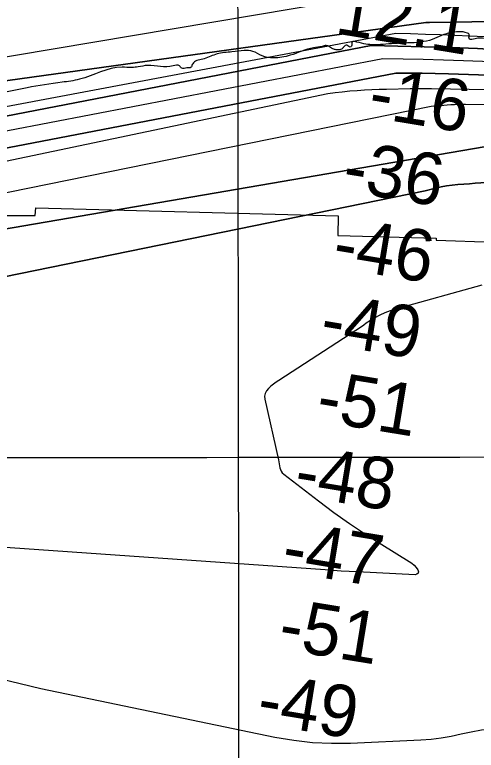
# Model space of a CAD drawing. Extents: x 3297753 to 3335611, y 652252 to 677623.
# Drawn here: x 3327856 to 3328455, y 672429 to 673384 of the extents above; entities that cross this region are included whole.
import ezdxf

# ---------------------------------------------------------------- set-up
doc = ezdxf.new("R2010")
doc.units = 0
for name, color, linetype in [('V-CHAN-NAID', 7, 'Continuous'), ('V-GRID-MAJR', 7, 'Continuous'), ('V-RIVR-EDGE', 7, 'Continuous'), ('V-RIVR-RANG', 7, 'Continuous'), ('V-RRAP-RVMT', 7, 'Continuous'), ('V-TOPO-DPTH', 7, 'Continuous'), ('V-TOPO-MAJR', 7, 'Continuous'), ('V-TOPO-MINR', 7, 'Continuous'), ('V-TOPO-WATR', 7, 'Continuous')]:
    doc.layers.add(name, color=color, linetype=linetype)

msp = doc.modelspace()

# ---------------------------------------------------------------- linework, layer by layer
at = {"layer": 'V-GRID-MAJR'}
for points in [[(3328166.32, 657657.38), (3328162.35, 660686.16), (3328154.42, 666747.58), (3328146.48, 672809.02), (3328142.51, 675841.66)], [(3301861.41, 672784.17), (3307118.42, 672787.61), (3312375.44, 672791.81), (3317632.45, 672796.78), (3322889.47, 672802.52), (3328146.48, 672809.02), (3333403.5, 672816.28)]]:
    msp.add_spline(points, degree=3, dxfattribs=at)
at = {"layer": 'V-RIVR-EDGE'}
msp.add_spline([(3333404.46, 672151.66), (3333402.46, 672152.3), (3333395.88, 672157.35), (3333385.45, 672170.57), (3333376.18, 672186.1), (3333371.14, 672188.05), (3333344.41, 672200.14), (3333332.01, 672204.44), (3333331.63, 672206.76), (3333330.86, 672209.09), (3333309.55, 672215.74), (3333291.34, 672223.93), (3333282.43, 672228.99), (3333277.41, 672235.98), (3333273.93, 672239.48), (3333266.56, 672239.89), (3333258.82, 672243.79), (3333251.85, 672249.62), (3333239.08, 672261.67), (3333232.51, 672271.38), (3333221.29, 672281.88), (3333206.59, 672297.43), (3333195.37, 672307.54), (3333174.47, 672321.55), (3333138.46, 672343.75), (3333100.88, 672361.29), (3333050.5, 672374.6), (3333011.36, 672384.01), (3332994.68, 672384.82), (3332965.22, 672387.22), (3332964.44, 672385.67), (3332965.2, 672382.57), (3332970.24, 672379.45), (3332970.62, 672377.51), (3332962.48, 672377.15), (3332958.6, 672376.38), (3332953.93, 672372.9), (3332948.12, 672373.3), (3332928.35, 672378.39), (3332915.17, 672380.75), (3332903.94, 672388.15), (3332899.69, 672392.43), (3332895.82, 672393.99), (3332893.87, 672392.05), (3332889.6, 672388.19), (3332888.04, 672386.64), (3332884.94, 672387.81), (3332882.23, 672390.92), (3332875.65, 672392.87), (3332865.17, 672390.96), (3332860.51, 672389.81), (3332850.05, 672393.71), (3332835.33, 672399.57), (3332830.29, 672400.74), (3332818.27, 672400), (3332813.62, 672400.78), (3332806.65, 672405.07), (3332803.55, 672408.56), (3332794.64, 672411.69), (3332787.66, 672410.93), (3332771.36, 672405.93), (3332758.56, 672402.86), (3332757.4, 672405.19), (3332756.63, 672407.9), (3332750.03, 672407.15), (3332747.31, 672404.83), (3332746.52, 672399.01), (3332744.19, 672397.85), (3332730.24, 672399.83), (3332725.59, 672403.72), (3332724.82, 672406.04), (3332720.17, 672407.61), (3332709.71, 672411.51), (3332698.1, 672420.85), (3332690.36, 672428.23), (3332685.33, 672430.19), (3332676.41, 672431.37), (3332671.38, 672433.71), (3332665.57, 672438.38), (3332658.98, 672439.95), (3332648.91, 672445.4), (3332634.57, 672449.31), (3332625.28, 672455.15), (3332608.24, 672466.44), (3332593.54, 672479.66), (3332572.63, 672493.29), (3332563.73, 672499.52), (3332555.97, 672498.37), (3332550.93, 672500.71), (3332545.13, 672506.93), (3332542.81, 672508.49), (3332533.5, 672509.28), (3332528.08, 672509.3), (3332519.93, 672508.93), (3332511.01, 672509.73), (3332502.88, 672514.4), (3332496.69, 672519.07), (3332490.9, 672529.17), (3332486.24, 672530.34), (3332463.77, 672535.83), (3332446.72, 672541.3), (3332432, 672551.03), (3332419.21, 672554.16), (3332412.25, 672560.39), (3332409.54, 672563.5), (3332406.06, 672565.06), (3332394.82, 672568.19), (3332362.25, 672570.59), (3332336.67, 672578.02), (3332302.17, 672584.32), (3332293.26, 672586.66), (3332291.71, 672587.06), (3332291.31, 672583.95), (3332300.21, 672576.56), (3332326.56, 672565.25), (3332326.94, 672562.15), (3332323.05, 672560.61), (3332299.04, 672570.75), (3332293.61, 672570.76), (3332284.3, 672570.79), (3332273.82, 672566.55), (3332268.39, 672566.17), (3332262.97, 672569.68), (3332259.48, 672570.46), (3332244.74, 672570.11), (3332224.21, 672577.92), (3332207.15, 672581.45), (3332203.67, 672584.17), (3332198.24, 672584.96), (3332181.95, 672584.61), (3332174.98, 672588.9), (3332166.85, 672593.18), (3332162.97, 672593.19), (3332151.33, 672590.12), (3332147.45, 672590.51), (3332142.81, 672594.02), (3332140.11, 672599.06), (3332133.91, 672601.41), (3332121.11, 672602.6), (3332109.48, 672603.02), (3332100.57, 672605.75), (3332097.48, 672611.58), (3332095.55, 672614.3), (3332085.48, 672620.53), (3332077.73, 672622.87), (3332070.36, 672624.06), (3332064.56, 672628.72), (3332057.2, 672633.78), (3332054.11, 672635.73), (3332049.84, 672635.74), (3332046.34, 672633.04), (3332033.16, 672636.17), (3332026.6, 672645.49), (3332021.56, 672649.38), (3332011.49, 672652.51), (3331983.2, 672659.17), (3331967.69, 672663.09), (3331958.01, 672668.93), (3331944.07, 672676.72), (3331937.49, 672681.39), (3331930.9, 672683.74), (3331921.6, 672687.64), (3331917.33, 672683.77), (3331914.23, 672683.78), (3331908.42, 672686.12), (3331904.93, 672688.84), (3331904.94, 672691.17), (3331904.95, 672695.05), (3331901.46, 672696.22), (3331885.95, 672698.58), (3331855.35, 672711.46), (3331846.05, 672715.36), (3331842.18, 672716.53), (3331839.85, 672714.98), (3331837.9, 672712.66), (3331832.86, 672712.29), (3331822.4, 672716.58), (3331803.04, 672729.81), (3331797.24, 672735.26), (3331796.86, 672739.91), (3331794.93, 672744.57), (3331790.29, 672750.01), (3331783.33, 672758.56), (3331769.4, 672770.23), (3331740.76, 672793.57), (3331727.22, 672806.78), (3331708.25, 672818.47), (3331691.21, 672829.75), (3331669.14, 672842.99), (3331655.19, 672848.07), (3331648.22, 672852.74), (3331642.81, 672857.41), (3331628.1, 672868.69), (3331623.45, 672872.19), (3331616.48, 672877.25), (3331608.73, 672879.6), (3331585.87, 672884.31), (3331561.44, 672886.31), (3331552.53, 672890.98), (3331528.51, 672898.8), (3331477.36, 672917.15), (3331432.81, 672935.1), (3331362.29, 672959.32), (3331327.03, 672972.2), (3331295.65, 672983.53), (3331246.45, 673006.14), (3331223.98, 673014.73), (3331196.86, 673024.49), (3331163.13, 673030.39), (3331113.52, 673041.37), (3331066.62, 673051.57), (3331001.52, 673071.51), (3330949.21, 673087.93), (3330876.35, 673107.11), (3330807.75, 673124.73), (3330774.81, 673132.18), (3330749.22, 673135.73), (3330728.29, 673138.5), (3330708.13, 673141.26), (3330689.52, 673145.19), (3330672.46, 673144.45), (3330668.57, 673142.52), (3330663.92, 673144.09), (3330660.05, 673146.42), (3330653.85, 673147.21), (3330650.74, 673146.06), (3330648.02, 673142.19), (3330645.31, 673143.36), (3330637.95, 673148.42), (3330632.91, 673148.43), (3330615.85, 673149.25), (3330602.66, 673148.5), (3330597.63, 673152.01), (3330587.95, 673158.24), (3330583.69, 673160.19), (3330582.52, 673158.64), (3330579.42, 673157.09), (3330570.5, 673158.28), (3330550.74, 673165.31), (3330534.06, 673162.25), (3330501.87, 673163.88), (3330463.88, 673168.24), (3330441.01, 673173.34), (3330405.73, 673178.46), (3330360.77, 673187.5), (3330332.48, 673194.55), (3330303, 673194.23), (3330290.99, 673195.42), (3330284.79, 673200.09), (3330275.1, 673202.83), (3330262.31, 673205.58), (3330242.55, 673213.38), (3330232.86, 673214.96), (3330228.21, 673214.97), (3330224.33, 673213.04), (3330220.06, 673211.89), (3330189.06, 673222.43), (3330183.25, 673226.71), (3330179, 673232.93), (3330171.64, 673236.83), (3330144.12, 673242.32), (3330092.57, 673250.98), (3330055.36, 673258.44), (3330016.2, 673264.36), (3329971.62, 673270.28), (3329928.99, 673280.08), (3329906.11, 673280.92), (3329894.09, 673283.66), (3329876.26, 673287.58), (3329859.99, 673294.99), (3329851.49, 673303.93), (3329846.07, 673308.21), (3329841.42, 673309.77), (3329825.13, 673311.37), (3329814.27, 673311), (3329803.41, 673309.48), (3329798.37, 673309.49), (3329794.5, 673311.05), (3329777.82, 673312.26), (3329748.74, 673311.94), (3329712.28, 673308.93), (3329699.09, 673308.96), (3329688.24, 673312.09), (3329677.77, 673313.28), (3329652.57, 673315.67), (3329609.53, 673316.94), (3329578.9, 673322.06), (3329560.69, 673325.98), (3329525.01, 673326.07), (3329483.13, 673328.11), (3329429.24, 673331.35), (3329396.66, 673332.98), (3329362.92, 673332.67), (3329347.41, 673333.1), (3329341.6, 673333.89), (3329338.12, 673337.39), (3329322.6, 673335.1), (3329298.17, 673334.77), (3329279.17, 673337.54), (3329264.44, 673341.45), (3329256.7, 673344.96), (3329246.62, 673345.37), (3329220.64, 673346.6), (3329191.93, 673342.02), (3329188.82, 673340.09), (3329184.17, 673342.04), (3329177.58, 673344.77), (3329172.54, 673345.17), (3329161.68, 673343.25), (3329146.94, 673340.58), (3329142.66, 673336.71), (3329137.62, 673335.95), (3329113.96, 673335.62), (3329096.13, 673339.54), (3329082.18, 673340.74), (3329068.99, 673340.77), (3329046.11, 673341.99), (3329033.71, 673345.9), (3329022.08, 673346.31), (3329007.73, 673346.74), (3329001.53, 673349.08), (3328998.43, 673349.09), (3328983.69, 673349.51), (3328963.92, 673351.5), (3328937.16, 673351.57), (3328918.17, 673353.94), (3328880.95, 673357.52), (3328864.67, 673360.28), (3328851.48, 673361.09), (3328835.58, 673361.12), (3328819.3, 673361.55), (3328801.85, 673362.76), (3328795.65, 673365.49), (3328790.61, 673365.5), (3328785.18, 673363.96), (3328778.58, 673363.98), (3328773.93, 673365.16), (3328768.9, 673367.11), (3328765.41, 673368.67), (3328749.12, 673369.48), (3328721.98, 673371.1), (3328685.14, 673371.97), (3328646.75, 673371.67), (3328613.79, 673373.31), (3328584.32, 673372.99), (3328551.74, 673373.07), (3328514.12, 673372.39), (3328511.01, 673369.68), (3328509.45, 673364.65), (3328506.34, 673362.33), (3328506.32, 673355.73), (3328503.61, 673355.35), (3328500.51, 673355.75), (3328500.91, 673361.95), (3328500.92, 673364.28), (3328495.1, 673363.91), (3328491.61, 673363.91), (3328484.23, 673360.05), (3328476.46, 673353.87), (3328453.96, 673352.37), (3328446.59, 673352), (3328445.82, 673354.33), (3328445.83, 673358.6), (3328443.9, 673359.77), (3328421.41, 673359.82), (3328413.26, 673357.9), (3328401.22, 673352.5), (3328387.25, 673348.66), (3328352.73, 673346.42), (3328324.03, 673344.55), (3328303.1, 673347.32), (3328293.79, 673347.73), (3328293, 673342.69), (3328291.45, 673341.53), (3328287.57, 673343.87), (3328282.92, 673341.55), (3328280.19, 673338.84), (3328274.37, 673338.08), (3328270.11, 673338.87), (3328264.69, 673341.98), (3328260.43, 673343.54), (3328255, 673342.39), (3328243.74, 673340.48), (3328213.47, 673330.86), (3328191.75, 673327.43), (3328177.02, 673330.18), (3328165.01, 673336.02), (3328153.77, 673337.22), (3328137.86, 673335.32), (3328118.46, 673332.65), (3328101.77, 673326.49), (3328087.8, 673321.09), (3328086.24, 673318.77), (3328084.68, 673315.28), (3328079.25, 673314.52), (3328072.66, 673314.15), (3328069.56, 673317.26), (3328061.42, 673317.28), (3328045.13, 673316.16), (3328028.07, 673317.75), (3328016.04, 673315.84), (3328007.9, 673315.08), (3327995.1, 673315.5), (3327939.61, 673299.74), (3327917.1, 673295.92), (3327871.71, 673288.66), (3327837.57, 673282.15), (3327797.22, 673272.56), (3327773.93, 673266.8), (3327770.07, 673272.24), (3327766.19, 673273.8), (3327759.6, 673272.26), (3327756.49, 673269.94), (3327755.31, 673264.52), (3327752.59, 673262.2), (3327746, 673260.66), (3327736.69, 673261.07), (3327726.22, 673262.26), (3327716.91, 673262.29), (3327706.05, 673258.44), (3327689.76, 673258.09), (3327673.47, 673258.13), (3327652.9, 673252.36), (3327639.32, 673249.29), (3327635.83, 673246.97), (3327631.94, 673241.94), (3327627.67, 673240.79), (3327613.32, 673241.21), (3327599.36, 673240.08), (3327585, 673237.02), (3327574.13, 673231.62), (3327565.98, 673232.02), (3327549.7, 673231.68), (3327527.19, 673227.47), (3327520.19, 673220.11), (3327507.78, 673220.15), (3327497.31, 673220.17), (3327470.15, 673213.26), (3327439.49, 673204.03), (3327423.91, 673200.04)], degree=3, dxfattribs=at)
at = {"layer": 'V-RRAP-RVMT'}
for p, q in [((3327882.32, 673122.85), (3327883.24, 673132.74)), ((3327883.24, 673132.74), (3328275.88, 673122.41)), ((3327757.76, 673123.6), (3327882.32, 673122.85)), ((3328275.88, 673122.41), (3328275.59, 673096.81)), ((3328275.59, 673096.81), (3328403.03, 673093.55)), ((3328403.03, 673093.55), (3328403.07, 673090.99)), ((3328403.07, 673090.99), (3328534, 673086.7))]:
    msp.add_line(p, q, dxfattribs=at)
at = {"layer": 'V-TOPO-DPTH'}
for points in [[(3327334.18, 673227.22), (3328389.57, 673373.43), (3328389.98, 673373.42), (3328390.39, 673373.4), (3328391.63, 673373.34), (3328393.75, 673373.29), (3328394.6, 673373.29), (3328587.59, 673376.46), (3328680.89, 673377.47), (3328774.18, 673377.77), (3328867.47, 673377.03), (3328960.75, 673375.58), (3329110.35, 673372.43)], [(3327353.53, 673157.24), (3328318.73, 673343.54), (3328353.27, 673342.91), (3328387.8, 673342.07), (3328422.31, 673340.9), (3328456.83, 673339.51), (3328463.8, 673339.19), (3328501.79, 673337.5), (3328539.78, 673335.82), (3328577.78, 673334.18), (3328615.77, 673332.57), (3328634.1, 673331.8), (3328681.26, 673329.93), (3328728.43, 673328.23), (3328775.61, 673326.78), (3328822.79, 673325.5), (3328869.87, 673324.33), (3328936.82, 673322.4), (3329003.75, 673320.07)], [(3329003.75, 673320.07), (3328936.82, 673322.4), (3328869.87, 673324.33), (3328822.79, 673325.5), (3328775.61, 673326.78), (3328728.43, 673328.23), (3328681.26, 673329.93), (3328634.1, 673331.8), (3328615.77, 673332.57), (3328577.78, 673334.18), (3328539.78, 673335.82), (3328501.79, 673337.5), (3328463.8, 673339.19), (3328456.83, 673339.51), (3328422.31, 673340.9), (3328387.8, 673342.07), (3328353.27, 673342.91), (3328318.73, 673343.54), (3327353.53, 673157.24)], [(3327365.85, 673118.57), (3328350.71, 673307.61), (3328367.8, 673307.62), (3328384.89, 673307.51), (3328401.98, 673307.19), (3328419.06, 673306.75), (3328536.21, 673303.03), (3328611.86, 673300.25), (3328687.47, 673296.99), (3328763.06, 673292.99), (3328838.61, 673288.5), (3329153.83, 673268.24)], [(3329153.83, 673268.24), (3328838.61, 673288.5), (3328763.06, 673292.99), (3328687.47, 673296.99), (3328611.86, 673300.25), (3328536.21, 673303.03), (3328419.06, 673306.75), (3328401.98, 673307.19), (3328384.89, 673307.51), (3328367.8, 673307.62), (3328350.71, 673307.61), (3327365.85, 673118.57)], [(3329006.08, 673253.08), (3328910.46, 673258.55), (3328814.8, 673262.8), (3328719.07, 673265.23), (3328623.31, 673266.44), (3328441.1, 673267.02), (3328436.4, 673266.99), (3328431.71, 673266.89), (3328427.02, 673266.71), (3328422.33, 673266.46), (3328417.64, 673266.16), (3328412.96, 673265.83), (3328408.27, 673265.48), (3328403.59, 673265.11), (3328396.61, 673264.53), (3327401.52, 673062.37)], [(3329006.08, 673253.08), (3328910.46, 673258.55), (3328814.8, 673262.8), (3328719.07, 673265.23), (3328623.31, 673266.44), (3328441.1, 673267.02), (3328436.4, 673266.99), (3328431.71, 673266.89), (3328427.02, 673266.71), (3328422.33, 673266.46), (3328417.64, 673266.16), (3328412.96, 673265.83), (3328408.27, 673265.48), (3328403.59, 673265.11), (3328396.61, 673264.53), (3327401.52, 673062.37)], [(3327283.94, 673009.74), (3328523.74, 673222.15), (3328548, 673223.81), (3328572.25, 673225.66), (3328596.47, 673227.77), (3328620.69, 673230.06), (3328644.9, 673232.17), (3328669.14, 673233.85), (3328693.42, 673234.9), (3328717.72, 673235.53), (3328796.46, 673236.53), (3328860.13, 673236.55), (3328923.76, 673235.5), (3328987.35, 673232.87), (3329050.91, 673229.17)], [(3329050.91, 673229.17), (3328987.35, 673232.87), (3328923.76, 673235.5), (3328860.13, 673236.55), (3328796.46, 673236.53), (3328717.72, 673235.53), (3328693.42, 673234.9), (3328669.14, 673233.85), (3328644.9, 673232.17), (3328620.69, 673230.06), (3328596.47, 673227.77), (3328572.25, 673225.66), (3328548, 673223.81), (3328523.74, 673222.15), (3327283.94, 673009.74)], [(3327273.35, 672927.33), (3328388.87, 673154.94), (3328402.3, 673158.38), (3328409.53, 673160.03), (3328416.81, 673161.41), (3328424.15, 673162.41), (3328431.53, 673163.14), (3328438.95, 673163.67), (3328446.36, 673164.2), (3328453.78, 673164.71), (3328461.2, 673165.23), (3328659.53, 673178.82), (3328696.73, 673181.82), (3328733.86, 673185.42), (3328770.89, 673189.93), (3328807.85, 673195.03), (3328844.83, 673199.9), (3328881.89, 673203.89), (3328919.06, 673206.53), (3328956.32, 673208.27), (3328957.23, 673208.3), (3328994.99, 673208.8), (3329032.73, 673208.52)], [(3329032.73, 673208.52), (3328994.99, 673208.8), (3328957.23, 673208.3), (3328956.32, 673208.27), (3328919.06, 673206.53), (3328881.89, 673203.89), (3328844.83, 673199.9), (3328807.85, 673195.03), (3328770.89, 673189.93), (3328733.86, 673185.42), (3328696.73, 673181.82), (3328659.53, 673178.82), (3328461.2, 673165.23), (3328453.78, 673164.71), (3328446.36, 673164.2), (3328438.95, 673163.67), (3328431.53, 673163.14), (3328424.15, 673162.41), (3328416.81, 673161.41), (3328409.53, 673160.03), (3328402.3, 673158.38), (3328388.87, 673154.94), (3327273.35, 672927.33)]]:
    msp.add_lwpolyline(points, dxfattribs=at)
at = {"layer": 'V-TOPO-MAJR'}
for points in [[(3328462.72, 673032.69), (3328350.14, 673001.5), (3328343.2, 672999.26), (3328336.41, 672996.63), (3328329.88, 672993.45), (3328323.51, 672989.89), (3328312.28, 672982.97), (3328309.32, 672980.72), (3328307.51, 672979.39), (3328198.87, 672908.82), (3328195.31, 672906.4), (3328191.83, 672903.88), (3328188.45, 672901.22), (3328185.15, 672898.46), (3328182.64, 672895.39), (3328180.91, 672892.06), (3328180.34, 672888.35), (3328180.54, 672884.39), (3328198.16, 672805.75), (3328198.7, 672803.2), (3328199.22, 672800.65), (3328199.68, 672798.08), (3328200.12, 672795.51), (3328201.79, 672790.87), (3328203.27, 672788.93), (3328205.07, 672787.18), (3328250.3, 672752.35), (3328270.31, 672737.44), (3328290.63, 672722.97), (3328311.39, 672709.14), (3328332.44, 672695.75), (3328368.06, 672673.9), (3328371.35, 672671.57), (3328374.4, 672668.99), (3328377.09, 672666.04), (3328379.54, 672662.84), (3328380.01, 672660.46), (3328379.7, 672658.54), (3328378.2, 672657.28), (3328375.92, 672656.46), (3328300.64, 672660.26), (3328290.18, 672660.82), (3328279.73, 672661.42), (3328269.28, 672662.08), (3328258.84, 672662.78), (3327731.27, 672699.65)], [(3327835.46, 672521.88), (3327889.54, 672508.95), (3328193.77, 672445.81), (3328218.13, 672441.71), (3328242.58, 672438.85), (3328267.18, 672437.84), (3328291.88, 672438.06), (3328383.41, 672442.35), (3328396.65, 672443.36), (3328409.82, 672444.89), (3328422.88, 672447.17), (3328435.86, 672449.97), (3328448.84, 672452.79), (3328461.89, 672455.13), (3328475.06, 672456.74), (3328488.29, 672457.87), (3328583.92, 672463.36), (3328645.01, 672465.58), (3328706.08, 672466.1), (3328767.12, 672464.06), (3328828.13, 672460.31), (3329066.11, 672440.68)]]:
    msp.add_lwpolyline(points, dxfattribs=at)
at = {"layer": 'V-TOPO-MINR'}
for points in [[(3329036.69, 673412.98), (3328981.62, 673415.06), (3328926.49, 673416.09), (3328905.94, 673416.19), (3328861.04, 673416.28), (3328816.15, 673416.24), (3328771.26, 673415.98), (3328726.37, 673415.58), (3328681.49, 673415.54), (3328636.62, 673416.1), (3328591.77, 673417.58), (3328546.94, 673419.68), (3328448.55, 673425.27), (3328426.31, 673426.7), (3327438.83, 673260.75)], [(3329110.35, 673372.43), (3328960.75, 673375.58), (3328867.47, 673377.03), (3328774.18, 673377.77), (3328680.89, 673377.47), (3328587.59, 673376.46), (3328394.6, 673373.29), (3328393.75, 673373.29), (3328391.63, 673373.34), (3328390.39, 673373.4), (3328389.98, 673373.42), (3328389.57, 673373.43), (3327334.18, 673227.22)], [(3329060.14, 673342.12), (3328975.56, 673345.44), (3328890.95, 673348.1), (3328806.33, 673349.76), (3328721.68, 673350.75), (3328595.62, 673351.48), (3328574, 673351.69), (3328552.37, 673352.02), (3328530.76, 673352.52), (3328509.14, 673353.14), (3328504.33, 673353.3), (3328485.12, 673353.97), (3328465.92, 673354.71), (3328446.72, 673355.55), (3328427.52, 673356.45), (3328408.32, 673357.32), (3328389.12, 673358.07), (3328369.91, 673358.66), (3328350.7, 673359.14), (3327364.54, 673173.82)], [(3329023.98, 673296.28), (3328977.68, 673298.33), (3328931.38, 673300.48), (3328885.09, 673302.76), (3328838.8, 673305.13), (3328727.22, 673311.01), (3328670.44, 673313.89), (3328613.64, 673316.61), (3328556.84, 673319.11), (3328500.04, 673321.45), (3328438.7, 673323.86), (3328412.55, 673324.75), (3328386.4, 673325.46), (3328360.24, 673325.9), (3328334.08, 673326.16), (3327359.11, 673139.56)], [(3329153.83, 673268.24), (3328838.61, 673288.5), (3328763.06, 673292.99), (3328687.47, 673296.99), (3328611.86, 673300.25), (3328536.21, 673303.03), (3328419.06, 673306.75), (3328401.98, 673307.19), (3328384.89, 673307.51), (3328367.8, 673307.62), (3328350.71, 673307.61), (3327365.85, 673118.57)], [(3329237.33, 673248.86), (3328940.62, 673268.66), (3328847.82, 673274.18), (3328754.98, 673278.78), (3328662.08, 673282.02), (3328569.14, 673284.36), (3328397.15, 673287.42), (3328390.18, 673287.5), (3328383.21, 673287.53), (3328376.23, 673287.47), (3328369.26, 673287.36), (3328338.69, 673286.7), (3328329.1, 673286.42), (3328319.51, 673286.05), (3328309.94, 673285.55), (3328300.36, 673284.95), (3328290.8, 673284.17), (3328281.26, 673283.25), (3328271.74, 673282.11), (3328262.23, 673280.83), (3327356.5, 673090.77)], [(3329006.08, 673253.08), (3328910.46, 673258.55), (3328814.8, 673262.8), (3328719.07, 673265.23), (3328623.31, 673266.44), (3328441.1, 673267.02), (3328436.4, 673266.99), (3328431.71, 673266.89), (3328427.02, 673266.71), (3328422.33, 673266.46), (3328417.64, 673266.16), (3328412.96, 673265.83), (3328408.27, 673265.48), (3328403.59, 673265.11), (3328396.61, 673264.53), (3327401.52, 673062.37)], [(3329050.91, 673229.17), (3328987.35, 673232.87), (3328923.76, 673235.5), (3328860.13, 673236.55), (3328796.46, 673236.53), (3328717.72, 673235.53), (3328693.42, 673234.9), (3328669.14, 673233.85), (3328644.9, 673232.17), (3328620.69, 673230.06), (3328596.47, 673227.77), (3328572.25, 673225.66), (3328548, 673223.81), (3328523.74, 673222.15), (3327283.94, 673009.74)], [(3329032.73, 673208.52), (3328994.99, 673208.8), (3328957.23, 673208.3), (3328956.32, 673208.27), (3328919.06, 673206.53), (3328881.89, 673203.89), (3328844.83, 673199.9), (3328807.85, 673195.03), (3328770.89, 673189.93), (3328733.86, 673185.42), (3328696.73, 673181.82), (3328659.53, 673178.82), (3328461.2, 673165.23), (3328453.78, 673164.71), (3328446.36, 673164.2), (3328438.95, 673163.67), (3328431.53, 673163.14), (3328424.15, 673162.41), (3328416.81, 673161.41), (3328409.53, 673160.03), (3328402.3, 673158.38), (3328388.87, 673154.94), (3327273.35, 672927.33)]]:
    msp.add_lwpolyline(points, dxfattribs=at)
at = {"layer": 'V-TOPO-WATR'}
msp.add_lwpolyline([(3329003.75, 673320.07), (3328936.82, 673322.4), (3328869.87, 673324.33), (3328822.79, 673325.5), (3328775.61, 673326.78), (3328728.43, 673328.23), (3328681.26, 673329.93), (3328634.1, 673331.8), (3328615.77, 673332.57), (3328577.78, 673334.18), (3328539.78, 673335.82), (3328501.79, 673337.5), (3328463.8, 673339.19), (3328456.83, 673339.51), (3328422.31, 673340.9), (3328387.8, 673342.07), (3328353.27, 673342.91), (3328318.73, 673343.54), (3327353.53, 673157.24)], dxfattribs=at)

# ---------------------------------------------------------------- texts
at = {"layer": 'V-CHAN-NAID'}
msp.add_text('RICHARD POWEL RANGE FRONT (218.4)', height=100, rotation=78.44858, dxfattribs=at).set_placement((3328293.62, 670913.56))
at = {"layer": 'V-RIVR-RANG'}
for s, p in [('12.1', (3328270.2, 673359.52)), ('-16', (3328312.84, 673251.18)), ('-36', (3328279.22, 673155.36)), ('-46', (3328266.42, 673056.12)), ('-49', (3328250.24, 672957.44)), ('-51', (3328245.25, 672856.92)), ('-48', (3328216.57, 672760.29)), ('-47', (3328200.37, 672661.61)), ('-51', (3328195.92, 672561)), ('-49', (3328168.02, 672464.25))]:
    msp.add_text(s, height=67, rotation=350.67725, dxfattribs=at).set_placement(p)

doc.saveas('drawing.dxf')
